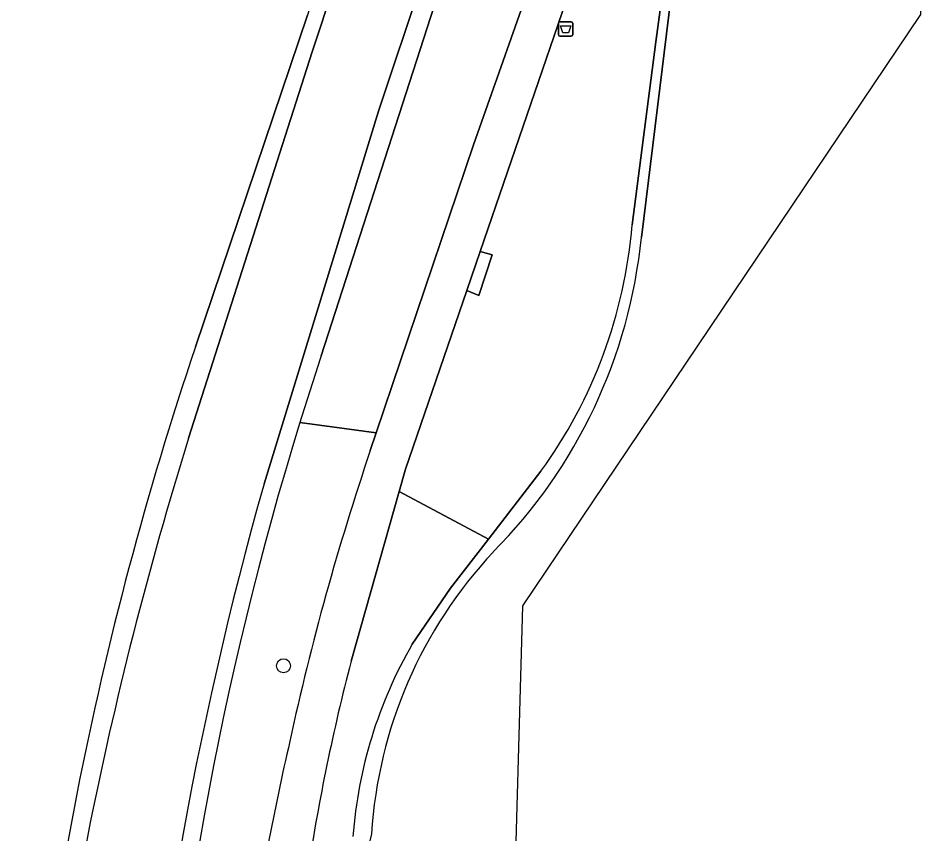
# Model space of a CAD drawing. Extents: x 159817 to 160765, y 380688 to 381638.
# Drawn here: x 160653.3 to 160716.9, y 381422.2 to 381479.1 of the extents above; entities that cross this region are included whole.
import ezdxf

# ---------------------------------------------------------------- set-up
doc = ezdxf.new("R2010")
doc.units = 0
for name, color, linetype in [('IMGEO_Afvalbak', 7, 'Continuous'), ('IMGEO_Boom', 7, 'Continuous'), ('IMGEO_Groenvoorziening', 7, 'Continuous'), ('IMGEO_Loofbos', 7, 'Continuous'), ('IMGEO_Oever', 7, 'Continuous'), ('IMGEO_Voetpad_gesloten', 7, 'Continuous'), ('IMGEO_Voetpad_open', 7, 'Continuous'), ('IMGEO_Waterloop', 7, 'Continuous')]:
    doc.layers.add(name, color=color, linetype=linetype)

msp = doc.modelspace()

# ---------------------------------------------------------------- linework, layer by layer
at = {"layer": 'IMGEO_Afvalbak'}
for p, q in [((160691.135, 381478.854), (160691.925, 381478.854)), ((160691.925, 381478.854), (160691.135, 381478.854)), ((160691.035, 381477.954), (160691.035, 381478.754)), ((160691.035, 381478.754), (160691.035, 381477.954)), ((160692.025, 381478.754), (160692.025, 381477.954)), ((160692.025, 381477.954), (160692.025, 381478.754)), ((160691.925, 381477.854), (160691.135, 381477.854)), ((160691.135, 381477.854), (160691.925, 381477.854))]:
    msp.add_line(p, q, dxfattribs=at)
msp.add_lwpolyline([(160691.178, 381478.568), (160691.882, 381478.568), (160691.733, 381478.098), (160691.327, 381478.098), (160691.178, 381478.568)], dxfattribs=at)
for centre, start, end in [((160691.135, 381478.754), 90, 180), ((160691.135, 381478.754), 90, 180), ((160691.925, 381478.754), 0, 90), ((160691.925, 381478.754), 360, 90), ((160691.135, 381477.954), 180, 270), ((160691.135, 381477.954), 180, 270), ((160691.925, 381477.954), 270, 0), ((160691.925, 381477.954), 270, 0)]:
    msp.add_arc(centre, 0.1, start, end, dxfattribs=at)
at = {"layer": 'IMGEO_Boom'}
msp.add_circle((160671.839, 381433.922), 0.489, dxfattribs=at)
at = {"layer": 'IMGEO_Groenvoorziening'}
for points in [[(160692.982, 381493.326), (160694.402, 381500), (160695.764, 381506.405), (160696.759, 381511.084), (160701.182, 381527.32), (160701.399, 381529.335), (160696.012, 381528.971), (160696.011, 381527.055), (160695.661, 381524.214), (160689.972, 381504.794), (160688.409, 381500), (160682.607, 381480.753), (160674.471, 381455.547)], [(160665.218, 381449.804), (160673.833, 381476.765), (160681.53, 381500), (160684.998, 381511.41), (160685.872, 381514.831), (160686.894, 381520.185), (160687.751, 381526.148), (160686.934, 381525.972), (160686.429, 381522.261), (160685.607, 381518.457), (160681.549, 381504.246), (160679.936, 381500), (160673.514, 381479.318), (160665.697, 381456.185)], [(160687.606, 381500), (160678.459, 381472.617), (160670.483, 381446.613)], [(160672.983, 381450.899), (160678.313, 381450.167), (160685.103, 381470.275), (160691.342, 381487.944), (160692.982, 381493.326)], [(160674.471, 381455.547), (160682.607, 381480.753)], [(160665.697, 381456.185), (160673.514, 381479.318)]]:
    msp.add_lwpolyline(points, dxfattribs=at)
for centre, radius, start, end in [((160897.771, 381377.887), 244.926, 161.35639, 176.41825), ((160897.771, 381377.887), 244.926, 161.35639, 176.41825), ((160897.903, 381381.456), 235.396, 161.65422, 162.84213), ((160897.903, 381381.456), 235.396, 161.65422, 162.84213), ((160896.207, 381382.033), 233.605, 162.85458, 176.71643), ((160920.498, 381370.185), 267.408, 162.678, 174.87537), ((160918.285, 381376.413), 257.554, 164.18316, 176.07032)]:
    msp.add_arc(centre, radius, start, end, dxfattribs=at)
at = {"layer": 'IMGEO_Loofbos'}
for points in [[(160696.17, 381464.688), (160697.816, 381477.448), (160698.688, 381483.833), (160697.913, 381483.853), (160698.178, 381488.565), (160698.846, 381488.487), (160699.002, 381489.205), (160700.151, 381494.376), (160701.3, 381495.41), (160702.369, 381500), (160702.09, 381501.56), (160702.734, 381503.663), (160703.236, 381504.584), (160698.118, 381505.904), (160697.147, 381500), (160696.855, 381498.224)], [(160695.088, 381490.57), (160685.568, 381462.823), (160686.395, 381462.594), (160685.467, 381459.751), (160684.635, 381460.105), (160680.359, 381447.642), (160679.915, 381446.077), (160686.141, 381442.756), (160689.809, 381447.491)], [(160677.898, 381448.938), (160678.313, 381450.167), (160672.983, 381450.899)], [(160680.823, 381435.427), (160683.488, 381439.332), (160686.141, 381442.756), (160679.915, 381446.077), (160676.559, 381434.238)]]:
    msp.add_lwpolyline(points, dxfattribs=at)
for centre, radius, start, end in [((160662.159, 381467.493), 34.126, 324.11732, 355.28481), ((160896.207, 381382.033), 233.605, 162.85458, 176.71643), ((160853.775, 381389.297), 185.714, 161.26785, 167.76495), ((160708.136, 381419.658), 31.538, 149.99993, 175.73584), ((160813.789, 381398.345), 141.847, 165.34238, 171.34479), ((160858.857, 381385.527), 191.497, 166.98466, 171.41306)]:
    msp.add_arc(centre, radius, start, end, dxfattribs=at)
at = {"layer": 'IMGEO_Oever'}
for points in [[(160701.989, 381495.525), (160702.916, 381500), (160703.834, 381504.43), (160703.236, 381504.584), (160702.734, 381503.663), (160702.09, 381501.56), (160702.369, 381500), (160701.3, 381495.41), (160700.151, 381494.376), (160699.002, 381489.205), (160698.846, 381488.487), (160698.688, 381483.833), (160697.816, 381477.448), (160696.17, 381464.688)], [(160696.818, 381463.809), (160698.887, 381480.701), (160699.576, 381489.894)], [(160689.809, 381447.491), (160686.141, 381442.756), (160683.488, 381439.332), (160680.823, 381435.427)]]:
    msp.add_lwpolyline(points, dxfattribs=at)
for centre, radius, start, end in [((160662.159, 381467.493), 34.126, 324.11732, 355.28481), ((160660.68, 381467.426), 36.318, 315.25696, 354.28499), ((160709.667, 381420.172), 31.752, 136.9189, 176.34251), ((160708.136, 381419.658), 31.538, 149.99993, 175.73584), ((160717.403, 381412.769), 40.535, 166.54947, 184.27598)]:
    msp.add_arc(centre, radius, start, end, dxfattribs=at)
at = {"layer": 'IMGEO_Voetpad_gesloten'}
for points in [[(160696.855, 381498.224), (160697.147, 381500), (160698.118, 381505.904), (160695.764, 381506.405), (160694.402, 381500), (160692.982, 381493.326), (160691.342, 381487.944), (160685.103, 381470.275), (160678.313, 381450.167), (160677.898, 381448.938)], [(160676.559, 381434.238), (160679.915, 381446.077), (160680.359, 381447.642), (160684.635, 381460.105), (160685.568, 381462.823), (160695.088, 381490.57)]]:
    msp.add_lwpolyline(points, dxfattribs=at)
for centre, radius, start, end in [((160853.775, 381389.297), 185.714, 161.26785, 167.76495), ((160813.789, 381398.345), 141.847, 165.34238, 171.34479), ((160858.857, 381385.527), 191.497, 166.98466, 171.41306)]:
    msp.add_arc(centre, radius, start, end, dxfattribs=at)
at = {"layer": 'IMGEO_Voetpad_open'}
msp.add_lwpolyline([(160685.568, 381462.823), (160684.635, 381460.105), (160685.467, 381459.751), (160686.395, 381462.594)], close=True, dxfattribs=at)
at = {"layer": 'IMGEO_Waterloop'}
for points in [[(160681.53, 381500), (160673.833, 381476.765), (160665.218, 381449.804)], [(160670.483, 381446.613), (160678.459, 381472.617), (160687.606, 381500)], [(160712.231, 381269.215), (160685.847, 381342.651), (160688.548, 381438.109), (160716.329, 381479.359), (160716.876, 381493.04), (160715.933, 381493.281)], [(160699.576, 381489.894), (160698.887, 381480.701), (160696.818, 381463.809)]]:
    msp.add_lwpolyline(points, dxfattribs=at)
for centre, radius, start, end in [((160660.68, 381467.426), 36.318, 315.25696, 354.28499), ((160920.498, 381370.185), 267.408, 162.678, 174.87537), ((160918.285, 381376.413), 257.554, 164.18316, 176.07032), ((160709.667, 381420.172), 31.752, 136.9189, 176.34251), ((160717.403, 381412.769), 40.535, 166.54947, 184.27598)]:
    msp.add_arc(centre, radius, start, end, dxfattribs=at)

doc.saveas('drawing.dxf')
